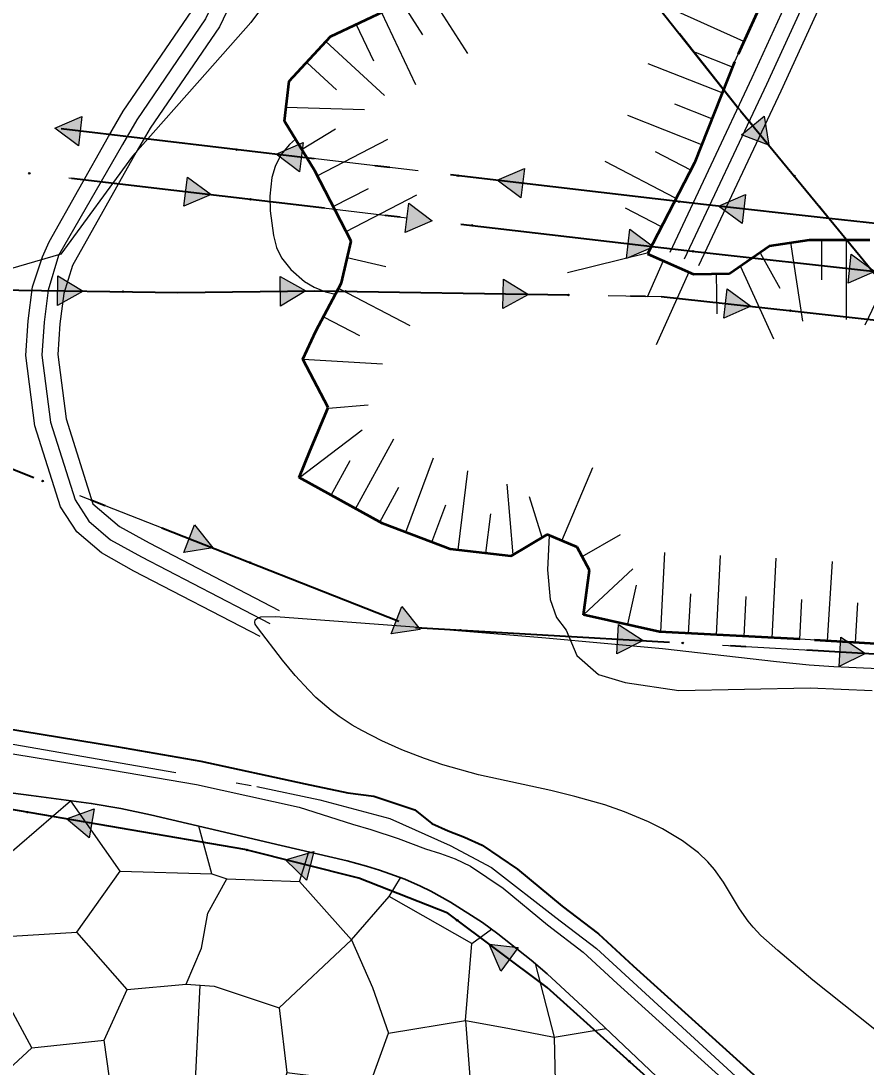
# Model space of a CAD drawing. Extents: x -64005 to -55000, y -89025 to -80000.
# Drawn here: x -58700 to -58169, y -84535 to -83877 of the extents above; entities that cross this region are included whole.
import ezdxf

# ---------------------------------------------------------------- set-up
doc = ezdxf.new("R2010")
doc.units = 0
doc.header["$LTSCALE"] = 32
for name, pattern in [('DASH_DOUBLE_DOT', [9.2, 5, -1.2, 0.3, -1.2, 0.3, -1.2]), ('DOT_DASHED', [7.7, 5, -1.2, 0.3, -1.2]), ('LONG_DASHED', [7.5, 6, -1.5])]:
    doc.linetypes.add(name, pattern=pattern)
for name, color, linetype, lineweight in [('1', 7, 'Continuous', 25), ('18', 7, 'Continuous', 25), ('19', 7, 'Continuous', 25), ('24', 7, 'Continuous', 25), ('26', 7, 'Continuous', 25), ('3', 7, 'Continuous', 25), ('39', 7, 'LONG_DASHED', 25), ('53', 7, 'DASH_DOUBLE_DOT', 25), ('6', 7, 'Continuous', 25), ('8', 7, 'Continuous', 25)]:
    doc.layers.add(name, color=color, linetype=linetype, lineweight=lineweight)

msp = doc.modelspace()

# ---------------------------------------------------------------- hatches: boundary and pattern name
at = {"layer": '18'}
for points in [[(-58663.69, -83955.68), (-58678.52, -83944.62), (-58661.52, -83937.31)], [(-58232.78, -83937.09), (-58229.74, -83955.34), (-58247.06, -83948.85)], [(-58524.65, -83972.05), (-58539.48, -83960.99), (-58522.48, -83953.67)], [(-58385.61, -83988.41), (-58400.44, -83977.35), (-58383.44, -83970.04)], [(-58595.18, -83975.33), (-58580.35, -83986.39), (-58597.34, -83993.7)], [(-58246.47, -84004.59), (-58261.39, -83993.64), (-58244.45, -83986.2)], [(-58456.14, -83991.69), (-58441.31, -84002.75), (-58458.3, -84010.06)], [(-58317.1, -84008.06), (-58302.27, -84019.11), (-58319.26, -84026.43)], [(-58178.04, -84023.68), (-58163.13, -84034.62), (-58180.06, -84042.06)], [(-58676.61, -84037.46), (-58660.73, -84046.95), (-58676.89, -84055.96)], [(-58536.87, -84037.86), (-58520.74, -84046.92), (-58536.65, -84056.36)], [(-58396.63, -84039.51), (-58380.76, -84049.02), (-58396.93, -84058.01)], [(-58256.03, -84045.57), (-58241.11, -84056.51), (-58258.03, -84063.96)], [(-58590.67, -84193.94), (-58579.15, -84208.41), (-58597.44, -84211.16)], [(-58460.38, -84245.18), (-58448.86, -84259.65), (-58467.15, -84262.4)], [(-58324.33, -84256.47), (-58308.87, -84266.62), (-58325.39, -84274.94)], [(-58184.56, -84264.46), (-58169.09, -84274.61), (-58185.62, -84282.93)], [(-58656.87, -84390.46), (-58671.1, -84378.64), (-58653.75, -84372.23)], [(-58520.25, -84417.14), (-58533.53, -84404.26), (-58515.73, -84399.2)], [(-58398.32, -84474.32), (-58405.61, -84457.32), (-58387.24, -84459.5)]]:
    msp.add_hatch(color=256, dxfattribs=at).paths.add_polyline_path(points)

# ---------------------------------------------------------------- linework, layer by layer
at = {"layer": '1'}
for points in [[(-58527.25, -83951.61), (-58531.03, -83954.95), (-58536.55, -83961.36), (-58540.14, -83968.65), (-58542.14, -83975.63), (-58543.38, -83987.29), (-58543.13, -83996.6), (-58541.16, -84011.99), (-58539.22, -84019.68), (-58536.1, -84026.07), (-58530.13, -84033.44), (-58521.54, -84040.97), (-58515.54, -84044.51), (-58508.51, -84047.37), (-58502.19, -84048.92)], [(-58367.93, -84200.46), (-58369, -84222.06), (-58367.19, -84240.85), (-58363.19, -84252.03), (-58357.12, -84260.09), (-58350.42, -84276.06), (-58336.94, -84287.87), (-58320.08, -84292.93), (-58286.36, -84297.99), (-58203.74, -84296.3), (-58164.97, -84297.99)]]:
    msp.add_lwpolyline(points, dxfattribs=at)
at = {"layer": '18'}
for p, q in [((-58589.13, -83955.14), (-58662.61, -83946.49)), ((-58450.09, -83971.51), (-58523.57, -83962.86)), ((-58669.73, -83975.87), (-58596.26, -83984.51)), ((-58311.05, -83987.87), (-58384.53, -83979.22)), ((-58530.69, -83992.23), (-58457.22, -84000.88)), ((-58391.65, -84008.59), (-58318.18, -84017.24)), ((-58252.59, -84024.79), (-58179.05, -84032.87)), ((-58470.75, -84047.57), (-58396.78, -84048.76)), ((-58191.41, -84062.01), (-58136.85, -84068.14)), ((-58662.9, -84175.47), (-58594.05, -84202.55)), ((-58532.62, -84226.71), (-58463.77, -84253.79)), ((-58398.72, -84261.49), (-58324.86, -84265.71)), ((-58258.95, -84269.47), (-58185.09, -84273.69)), ((-58582.39, -84393.83), (-58655.31, -84381.35))]:
    msp.add_line(p, q, dxfattribs=at)
at = {"layer": '18', "linetype": 'DOT_DASHED', "lineweight": 40}
for points in [[(-60219.71, -81521.05), (-59978.44, -81794.82), (-59646.58, -82111.37), (-59468.07, -82280.13), (-59415, -82487.84), (-59283.25, -82645.5), (-59128.86, -82841.58), (-58714.75, -83353.72), (-58581.73, -83517.45), (-58506.34, -83610.82), (-58347.94, -83807.01), (-58247.59, -83933.66), (-58191.9, -84001.28), (-58164.58, -84034.46), (-58137.14, -84068.11), (-57960.33, -84286.53), (-57797.76, -84487.35), (-57624.25, -84702.51), (-57366.28, -84880.22), (-57249.59, -84960.27), (-57114.47, -85053.89), (-56518.68, -85641.19), (-56404.54, -85755.57)], [(-55000.53, -84382.79), (-55516.56, -84320.09), (-55729.93, -84231.35), (-55898.21, -84162.02), (-56153.65, -84175.49), (-56582.99, -84192.51), (-56626.76, -84187.31), (-57504.59, -84083.05), (-58001.88, -84024.51), (-58160.87, -84004.69), (-58191.9, -84001.28), (-58270.88, -83992.6), (-59155.35, -83888.5), (-59176.97, -83888)], [(-59157.46, -83918.46), (-58274.27, -84022.41), (-58164.58, -84034.46), (-58005.49, -84054.29), (-57508.11, -84112.84), (-56655.47, -84214.11), (-56569.95, -84224.07), (-56422.5, -84248.65), (-56353.68, -84279.25), (-56260.52, -84304.64), (-56178.14, -84312.38), (-56096.81, -84306.21), (-56006.78, -84292.12), (-55500.64, -84352.25), (-55000.53, -84413.01)], [(-59208.4, -83960.92), (-58840.52, -84105.61), (-58451.92, -84258.45), (-57960.33, -84286.53), (-57618.65, -84306.04), (-56803.81, -84352.58), (-56672.75, -84360.07), (-56310.07, -84384.67), (-56232.21, -84401.36), (-56177.98, -84406.92), (-56111.94, -84406.23), (-55912.72, -84411.89), (-55002.84, -84473.93), (-55000.52, -84474.09)], [(-57909.63, -84889.76), (-57997.85, -84809.51), (-58160.08, -84671.97), (-58262.78, -84580.02), (-58369.05, -84484.65), (-58431.62, -84437.88), (-58487.55, -84415.84), (-58559.03, -84397.83), (-58865.43, -84345.37), (-58984.38, -84325.05), (-59119.11, -84241.26), (-59071.31, -84218.26), (-58962.91, -84164.86), (-58840.52, -84105.61), (-58831.32, -84101.16), (-58719.42, -84046.06), (-58601.22, -84047.86), (-58515.22, -84046.86), (-58297.39, -84050.36), (-58215.09, -84059.35), (-58137.14, -84068.11)]]:
    msp.add_lwpolyline(points, dxfattribs=at)
at = {"layer": '18'}
for points in [[(-58286.04, -83885.13), (-58247.59, -83933.66), (-58239.92, -83942.97)], [(-58171.93, -84003.48), (-58191.9, -84001.28), (-58245.46, -83995.39)], [(-58197.95, -83993.93), (-58191.9, -84001.28), (-58164.58, -84034.46), (-58146.33, -84056.83)], [(-58747.5, -84059.89), (-58719.42, -84046.06), (-58676.75, -84046.71)], [(-58610.74, -84047.72), (-58601.22, -84047.86), (-58536.76, -84047.11)], [(-58330.77, -84049.82), (-58297.39, -84050.36), (-58257.03, -84054.77)], [(-58447.93, -84431.45), (-58487.55, -84415.84), (-58517.99, -84408.17)], [(-58336.04, -84514.27), (-58369.05, -84484.65), (-58392.78, -84466.91)]]:
    msp.add_lwpolyline(points, dxfattribs=at)
for points in [[(-58663.69, -83955.68), (-58678.52, -83944.62), (-58661.52, -83937.31)], [(-58232.78, -83937.09), (-58229.74, -83955.34), (-58247.06, -83948.85)], [(-58524.65, -83972.05), (-58539.48, -83960.99), (-58522.48, -83953.67)], [(-58385.61, -83988.41), (-58400.44, -83977.35), (-58383.44, -83970.04)], [(-58595.18, -83975.33), (-58580.35, -83986.39), (-58597.34, -83993.7)], [(-58246.47, -84004.59), (-58261.39, -83993.64), (-58244.45, -83986.2)], [(-58456.14, -83991.69), (-58441.31, -84002.75), (-58458.3, -84010.06)], [(-58317.1, -84008.06), (-58302.27, -84019.11), (-58319.26, -84026.43)], [(-58178.04, -84023.68), (-58163.13, -84034.62), (-58180.06, -84042.06)], [(-58676.61, -84037.46), (-58660.73, -84046.95), (-58676.89, -84055.96)], [(-58536.87, -84037.86), (-58520.74, -84046.92), (-58536.65, -84056.36)], [(-58396.63, -84039.51), (-58380.76, -84049.02), (-58396.93, -84058.01)], [(-58256.03, -84045.57), (-58241.11, -84056.51), (-58258.03, -84063.96)], [(-58590.67, -84193.94), (-58579.15, -84208.41), (-58597.44, -84211.16)], [(-58460.38, -84245.18), (-58448.86, -84259.65), (-58467.15, -84262.4)], [(-58324.33, -84256.47), (-58308.87, -84266.62), (-58325.39, -84274.94)], [(-58184.56, -84264.46), (-58169.09, -84274.61), (-58185.62, -84282.93)], [(-58656.87, -84390.46), (-58671.1, -84378.64), (-58653.75, -84372.23)], [(-58520.25, -84417.14), (-58533.53, -84404.26), (-58515.73, -84399.2)], [(-58398.32, -84474.32), (-58405.61, -84457.32), (-58387.24, -84459.5)]]:
    msp.add_lwpolyline(points, close=True, dxfattribs=at)
for centre in [(-58564.3, -83958.07), (-58694.56, -83972.94), (-58425.26, -83974.43), (-58213.84, -83974.63), (-58555.52, -83989.31), (-58286.22, -83990.8), (-58416.48, -84005.67), (-58277.44, -84022.04), (-58635.73, -84047.33), (-58495.75, -84047.17), (-58355.76, -84049.42), (-58216.25, -84059.22), (-58686.17, -84166.32), (-58555.88, -84217.56), (-58423.68, -84260.06), (-58283.91, -84268.05), (-58695.74, -84374.42), (-58557.77, -84398.15), (-58425.64, -84442.35), (-58317.44, -84530.97)]:
    msp.add_circle(centre, 0.5, dxfattribs=at)
at = {"layer": '19'}
msp.add_line((-58416.38, -84456.84), (-58468.34, -84427.33), dxfattribs=at)
for points in [[(-58748.76, -84356.89), (-58693.29, -84363.95), (-58655.67, -84368.94), (-58636.96, -84372.16), (-58618.49, -84376.04), (-58581.76, -84384.6), (-58536.19, -84395.36), (-58494.87, -84404.97), (-58482.63, -84408.24), (-58474.57, -84410.79), (-58458.64, -84416.58), (-58448.74, -84420.83), (-58442.31, -84424), (-58429.77, -84431.01), (-58409.68, -84443.83), (-58400.04, -84450.83), (-58379.22, -84467.32), (-58369.19, -84476.01), (-58341.17, -84501.77), (-58296.45, -84544.23)], [(-58754.91, -84394.43), (-58711.33, -84404.12), (-58668.73, -84367.21)], [(-58716.26, -84452.89), (-58664.73, -84449.81), (-58637.43, -84411.47), (-58668.52, -84367.24)], [(-58637.43, -84411.47), (-58579.74, -84413.23), (-58588.01, -84383.14)], [(-58579.74, -84413.23), (-58570.49, -84416.31), (-58524.7, -84418.08), (-58518.79, -84399.41)], [(-58633.02, -84485.92), (-58596.03, -84482.41), (-58586.34, -84459.94), (-58582.38, -84437.9), (-58570.49, -84416.31)], [(-58524.7, -84418.08), (-58492.12, -84454.66), (-58468.34, -84427.33), (-58461.2, -84415.65)], [(-58692.92, -84522.5), (-58647.56, -84517.65), (-58633.02, -84485.92), (-58664.73, -84449.81)], [(-58492.12, -84454.66), (-58478.9, -84484.61), (-58468.78, -84513.25), (-58420.34, -84505.32), (-58416.38, -84456.84), (-58404.03, -84447.93)], [(-58596.03, -84482.41), (-58578.43, -84483.72), (-58537.46, -84497.39), (-58492.12, -84454.66)], [(-58754.12, -84471.82), (-58780.1, -84506.64), (-58762.49, -84541.88), (-58718.9, -84546.29), (-58692.92, -84522.5), (-58725.5, -84462.58)], [(-58376.61, -84469.58), (-58364.66, -84515.88), (-58332.09, -84510.39)], [(-58532.64, -84537.93), (-58540.1, -84562.6), (-58548.03, -84573.17), (-58566.98, -84569.2), (-58590.74, -84555.98), (-58587.23, -84483.07)], [(-58537.46, -84497.39), (-58532.64, -84537.93), (-58480.23, -84544.53)], [(-58420.34, -84505.32), (-58393.93, -84510.16), (-58364.66, -84515.88)], [(-58420.34, -84505.32), (-58415.93, -84565.23), (-58407.13, -84566.12), (-58386.44, -84558.62), (-58363.78, -84552.9)], [(-58590.74, -84555.98), (-58640.51, -84567), (-58647.56, -84517.65)], [(-58415.93, -84565.23), (-58441.92, -84575.81), (-58468.34, -84581.54), (-58480.23, -84544.53), (-58468.78, -84513.25)], [(-58364.66, -84515.88), (-58363.78, -84552.9), (-58332.07, -84572.29), (-58288.48, -84552.9), (-58288.36, -84551.25)]]:
    msp.add_lwpolyline(points, dxfattribs=at)
at = {"layer": '24'}
for points in [[(-58423.67, -83812.69), (-58447.31, -83806.67), (-58470.12, -83805.91), (-58501.29, -83813.52), (-58523.34, -83834.83), (-58555.27, -83878.19), (-58582.63, -83909), (-58629.77, -83962.25), (-58674.78, -84023.88)], [(-58674.78, -84023.88), (-58723.04, -84037.76), (-58732.17, -84024.68), (-58758.31, -83976.09), (-58770.72, -83951.49), (-58788.9, -83913.01), (-58800.72, -83887.2), (-58826.72, -83828.35)], [(-58499.85, -84314.36), (-58504.94, -84310.54), (-58514.43, -84302.26), (-58518.89, -84297.85), (-58527.38, -84288.56), (-58535.45, -84278.8), (-58551.19, -84258.46), (-58552.53, -84256.31), (-58552.89, -84255.15), (-58552.54, -84253.61), (-58551.56, -84252.69), (-58549.04, -84251.72), (-58539.6, -84251.45), (-58455.51, -84257.64), (-58370.05, -84264.89), (-58296.74, -84271.64), (-58225.05, -84279.81), (-58204.54, -84281.87), (-58188.87, -84282.91), (-57931.94, -84294.48), (-57858.55, -84298.2), (-57765.58, -84303.99)], [(-58134.56, -84533.71), (-58202.22, -84479.9), (-58224.1, -84461.36), (-58234.77, -84451.82), (-58239.74, -84446.68), (-58242.73, -84442.97), (-58248.18, -84435.06), (-58258.37, -84418.49), (-58263.94, -84410.53), (-58268.1, -84405.57), (-58274.03, -84399.96), (-58284.05, -84392.51), (-58296.7, -84384.88), (-58305.46, -84380.47), (-58320.53, -84374.14), (-58332.92, -84369.83), (-58351.63, -84364.48), (-58366.73, -84360.9), (-58412.18, -84350.97), (-58434.62, -84344.74), (-58446.27, -84340.79), (-58460.52, -84335.27), (-58473.11, -84329.62), (-58485.55, -84323.19), (-58491.73, -84319.65), (-58499.85, -84314.36)]]:
    msp.add_lwpolyline(points, dxfattribs=at)
at = {"layer": '26'}
for p, q in [((-58446.11, -83855.53), (-58419.25, -83897.7)), ((-58460.87, -83864.93), (-58447.44, -83886.02)), ((-58473.13, -83871.9), (-58451.87, -83917.16)), ((-58245.61, -83890.2), (-58291.13, -83869.52)), ((-58489.06, -83879.37), (-58478.33, -83902.21)), ((-58508.24, -83890.2), (-58471.33, -83924.08)), ((-58252.68, -83906.2), (-58275.94, -83897.01)), ((-58519.99, -83903.64), (-58501.58, -83920.54)), ((-58259.11, -83922.48), (-58305.62, -83904.1)), ((-58533.26, -83931.38), (-58483.81, -83932.79)), ((-58265.54, -83938.75), (-58288.8, -83929.57)), ((-58271.97, -83955.03), (-58318.48, -83936.66)), ((-58523.51, -83957.97), (-58502.17, -83944.96)), ((-58513.7, -83974.59), (-58469.29, -83951.62)), ((-58278.89, -83971.08), (-58301.08, -83959.55)), ((-58288.37, -83988.5), (-58332.74, -83965.45)), ((-58503.54, -83993.91), (-58481.34, -83982.43)), ((-58495.5, -84009.46), (-58451.09, -83986.49)), ((-58297.62, -84006.39), (-58319.81, -83994.86)), ((-58216.1, -84016.52), (-58208.6, -84065.96)), ((-58196.76, -84014.98), (-58196.76, -84039.98)), ((-58181.23, -84014.73), (-58181.23, -84064.73)), ((-58306.26, -84023.15), (-58356.44, -84035.58)), ((-58234.96, -84023.31), (-58222.8, -84045.16)), ((-58148.14, -84023.25), (-58169.43, -84068.49)), ((-58494.77, -84025.92), (-58470.41, -84031.55)), ((-58296.14, -84027.96), (-58306.35, -84050.78)), ((-58247.64, -84031.57), (-58226.92, -84077.08)), ((-58280.17, -84035.1), (-58300.59, -84080.74)), ((-58262.95, -84036.17), (-58262.53, -84061.17)), ((-58499.72, -84045.46), (-58455.44, -84068.69)), ((-58509.26, -84063.32), (-58487.12, -84074.93)), ((-58522.52, -84089.8), (-58472.61, -84092.75)), ((-58506.47, -84120.46), (-58481.55, -84118.43)), ((-58524.77, -84164.22), (-58485.43, -84134.23)), ((-58489.63, -84183.7), (-58465.5, -84139.91)), ((-58504.95, -84175.26), (-58492.89, -84153.36)), ((-58458.03, -84198.55), (-58440.47, -84151.74)), ((-58424.97, -84209.67), (-58419.02, -84160.02)), ((-58359.8, -84203.87), (-58340.43, -84157.78)), ((-58474.3, -84192.15), (-58462.24, -84170.25)), ((-58390.46, -84212.71), (-58394.28, -84168.38)), ((-58372.25, -84201.81), (-58380.26, -84176.3)), ((-58441.65, -84204.7), (-58432.87, -84181.29)), ((-58407.6, -84211.75), (-58404.62, -84186.93)), ((-58347.1, -84213.75), (-58322.99, -84199.87)), ((-58297.7, -84261.19), (-58295.12, -84211.25)), ((-58262.75, -84262.99), (-58260.17, -84213.06)), ((-58227.79, -84264.8), (-58225.21, -84214.86)), ((-58345.97, -84250.18), (-58315.23, -84221.5)), ((-58192.85, -84266.8), (-58189.71, -84216.9)), ((-58318.36, -84256.27), (-58312.94, -84231.86)), ((-58280.22, -84262.09), (-58278.93, -84237.12)), ((-58245.27, -84263.89), (-58243.98, -84238.93)), ((-58210.32, -84265.7), (-58209.03, -84240.73)), ((-58175.38, -84267.9), (-58173.81, -84242.95))]:
    msp.add_line(p, q, dxfattribs=at)
for points in [[(-58183, -83752.35), (-58251.4, -83902.94), (-58276.49, -83966.45), (-58306.13, -84023.49), (-58277.24, -84036.41), (-58254.44, -84036.03), (-58229.35, -84018.54), (-58204.27, -84014.73), (-58166.26, -84014.72)], [(-58041.52, -84276.32), (-58210.29, -84265.7), (-58298.47, -84261.15), (-58346.36, -84250.51), (-58342.57, -84222.37), (-58350.17, -84207.92), (-58369.18, -84199.93), (-58391.98, -84213.63), (-58429.99, -84209.07), (-58472.56, -84193.1), (-58525.02, -84164.21), (-58518.18, -84147.48), (-58506.78, -84120.1), (-58522.75, -84089.68), (-58514.39, -84072.19), (-58498.43, -84041.76), (-58492.36, -84015.53), (-58515.18, -83971.42), (-58534.18, -83940.24), (-58531.15, -83915.14), (-58505.3, -83887), (-58468.06, -83869.5)]]:
    msp.add_lwpolyline(points, dxfattribs=at)
at = {"layer": '26', "linetype": 'DASH_DOUBLE_DOT', "lineweight": 53}
for points in [[(-58183, -83752.35), (-58251.4, -83902.94), (-58276.49, -83966.45), (-58306.13, -84023.49), (-58277.24, -84036.41), (-58254.44, -84036.03), (-58229.35, -84018.54), (-58204.27, -84014.73), (-58166.26, -84014.72)], [(-58041.52, -84276.32), (-58210.29, -84265.7), (-58298.47, -84261.15), (-58346.36, -84250.51), (-58342.57, -84222.37), (-58350.17, -84207.92), (-58369.18, -84199.93), (-58391.98, -84213.63), (-58429.99, -84209.07), (-58472.56, -84193.1), (-58525.02, -84164.21), (-58518.18, -84147.48), (-58506.78, -84120.1), (-58522.75, -84089.68), (-58514.39, -84072.19), (-58498.43, -84041.76), (-58492.36, -84015.53), (-58515.18, -83971.42), (-58534.18, -83940.24), (-58531.15, -83915.14), (-58505.3, -83887), (-58468.06, -83869.5)]]:
    msp.add_lwpolyline(points, dxfattribs=at)
at = {"layer": '3', "lineweight": 40}
msp.add_lwpolyline([(-59068.1, -84261.51), (-59041.24, -84266.82), (-58959.74, -84280.76), (-58639.68, -84333.14), (-58586.69, -84342.32), (-58521.12, -84356.67), (-58494.45, -84362.3), (-58478.01, -84364.39), (-58452.31, -84372.96), (-58441.65, -84381.53), (-58431.3, -84386.13), (-58421.07, -84390.02), (-58409.87, -84395.25), (-58387.78, -84410.14), (-58359.62, -84433.55), (-58336.77, -84450.81), (-58315, -84470.96), (-58185.45, -84588.06)], dxfattribs=at)
at = {"layer": '3'}
for points in [[(-58185.45, -84588.06), (-58315, -84470.96), (-58336.77, -84450.81), (-58359.62, -84433.55), (-58387.78, -84410.14), (-58409.87, -84395.25), (-58421.07, -84390.02), (-58431.3, -84386.13), (-58441.65, -84381.53), (-58452.31, -84372.96), (-58478.01, -84364.39), (-58494.45, -84362.3), (-58521.12, -84356.67), (-58586.69, -84342.32), (-58639.68, -84333.14), (-58959.74, -84280.76), (-59041.24, -84266.82), (-59068.1, -84261.51)], [(-59043.96, -84281.58), (-58962.22, -84295.56), (-58642.18, -84347.94), (-58589.57, -84357.04), (-58525.04, -84371.17), (-58491.5, -84381.98), (-58479.84, -84385.29), (-58462.83, -84390.87), (-58445.63, -84397.46), (-58436.14, -84400.33), (-58426.93, -84403.84), (-58417.29, -84408.35), (-58396.78, -84422.16), (-58368.94, -84445.31), (-58346.41, -84462.33), (-58325.12, -84482.02), (-58195.41, -84599.28)], [(-59043.96, -84281.58), (-58962.22, -84295.56), (-58642.18, -84347.94), (-58589.57, -84357.04), (-58525.04, -84371.17), (-58491.5, -84381.98), (-58479.84, -84385.29), (-58462.83, -84390.87), (-58445.63, -84397.46), (-58436.14, -84400.33), (-58426.93, -84403.84), (-58417.29, -84408.35), (-58396.78, -84422.16), (-58368.94, -84445.31), (-58346.41, -84462.33), (-58325.12, -84482.02), (-58195.41, -84599.28)]]:
    msp.add_lwpolyline(points, dxfattribs=at)
at = {"layer": '39'}
for points in [[(-58282.8, -84026.72), (-58231.15, -83916.88), (-58180.26, -83805.71), (-58141.9, -83728.56), (-58066.33, -83563.04), (-57999.49, -83418.03), (-57961.42, -83339.7)], [(-58360.97, -83600.52), (-58414.02, -83637.24), (-58428.6, -83648.81), (-58480.78, -83697.38), (-58526.08, -83736.8), (-58534.63, -83747.86), (-58539.65, -83759.43), (-58553.66, -83813.01), (-58583.81, -83875.86), (-58627.03, -83939.3), (-58636.07, -83954.8), (-58676.14, -84024.52), (-58682.72, -84046.47), (-58685.23, -84066.58), (-58686.74, -84087.2), (-58681.21, -84129.43), (-58665.83, -84178.22), (-58657.1, -84191.64), (-58643.54, -84203.21), (-58624.04, -84214.06), (-58543.46, -84255.87)]]:
    msp.add_lwpolyline(points, dxfattribs=at)
at = {"layer": '53'}
msp.add_lwpolyline([(-58952.29, -84291.94), (-58760.11, -84322.23), (-58551.46, -84358.24), (-58512.06, -84366.66), (-58468.05, -84378.43), (-58429.99, -84395.27), (-58404.16, -84409.28), (-58363.75, -84440.61), (-58338.15, -84460.15), (-58248.23, -84542.69), (-58140.61, -84638.53), (-58078.98, -84685.35), (-58026.26, -84724.3), (-57994.26, -84751.58), (-57965.63, -84784.26), (-57934.42, -84813.12), (-57903.77, -84830.98), (-57864.37, -84864), (-57700.41, -84987.56), (-57658.4, -85035.62)], dxfattribs=at)
at = {"layer": '6', "lineweight": 35}
msp.add_lwpolyline([(-58748.76, -84356.89), (-58693.29, -84363.95), (-58655.67, -84368.94), (-58636.96, -84372.16), (-58618.49, -84376.04), (-58581.76, -84384.6), (-58536.19, -84395.36), (-58494.87, -84404.97), (-58482.63, -84408.24), (-58474.57, -84410.79), (-58458.64, -84416.58), (-58448.74, -84420.83), (-58442.31, -84424), (-58429.77, -84431.01), (-58409.68, -84443.83), (-58400.04, -84450.83), (-58379.22, -84467.32), (-58369.19, -84476.01), (-58341.17, -84501.77), (-58296.45, -84544.23)], dxfattribs=at)
at = {"layer": '8', "linetype": 'LONG_DASHED'}
for points in [[(-58291.85, -84022.46), (-58240.22, -83912.67), (-58189.29, -83801.4), (-58150.93, -83724.26), (-58075.42, -83558.87), (-58008.53, -83413.75), (-57977.54, -83349.98)], [(-58674.95, -84182.55), (-58691.01, -84131.6), (-58696.79, -84087.49), (-58695.18, -84065.59), (-58692.53, -84044.37), (-58691.33, -84040.45), (-58686.25, -84025.39), (-58682.04, -84015.99), (-58644.75, -83949.83), (-58635.49, -83933.96), (-58592.5, -83870.85), (-58563.09, -83809.55), (-58549.13, -83756.16), (-58543.31, -83742.73), (-58533.39, -83729.9), (-58487.47, -83689.95), (-58435.12, -83641.22), (-58419.98, -83629.2), (-58383.89, -83604.22)], [(-58654.58, -84180.64), (-58637.81, -84194.96), (-58619.31, -84205.25), (-58537.43, -84247.73)]]:
    msp.add_lwpolyline(points, dxfattribs=at)
at = {"layer": '8'}
for points in [[(-58273.75, -84030.98), (-58222.08, -83921.09), (-58171.23, -83810.02), (-58132.87, -83732.86), (-58057.24, -83567.21), (-57990.45, -83422.31), (-57957.52, -83354.55)], [(-58354.66, -83608.31), (-58408.06, -83645.28), (-58422.08, -83656.4), (-58474.09, -83704.81), (-58518.77, -83743.7), (-58525.95, -83752.99), (-58530.17, -83762.7), (-58544.23, -83816.47), (-58575.12, -83880.87), (-58618.57, -83944.64), (-58627.39, -83959.77), (-58667.45, -84030.83), (-58672.91, -84048.57), (-58675.28, -84067.57), (-58676.69, -84086.91), (-58671.41, -84127.26), (-58654.58, -84180.64)], [(-58549.49, -84264.01), (-58628.77, -84222.87), (-58649.27, -84211.46), (-58664.69, -84198.31), (-58674.95, -84182.55)]]:
    msp.add_lwpolyline(points, dxfattribs=at)

doc.saveas('drawing.dxf')
